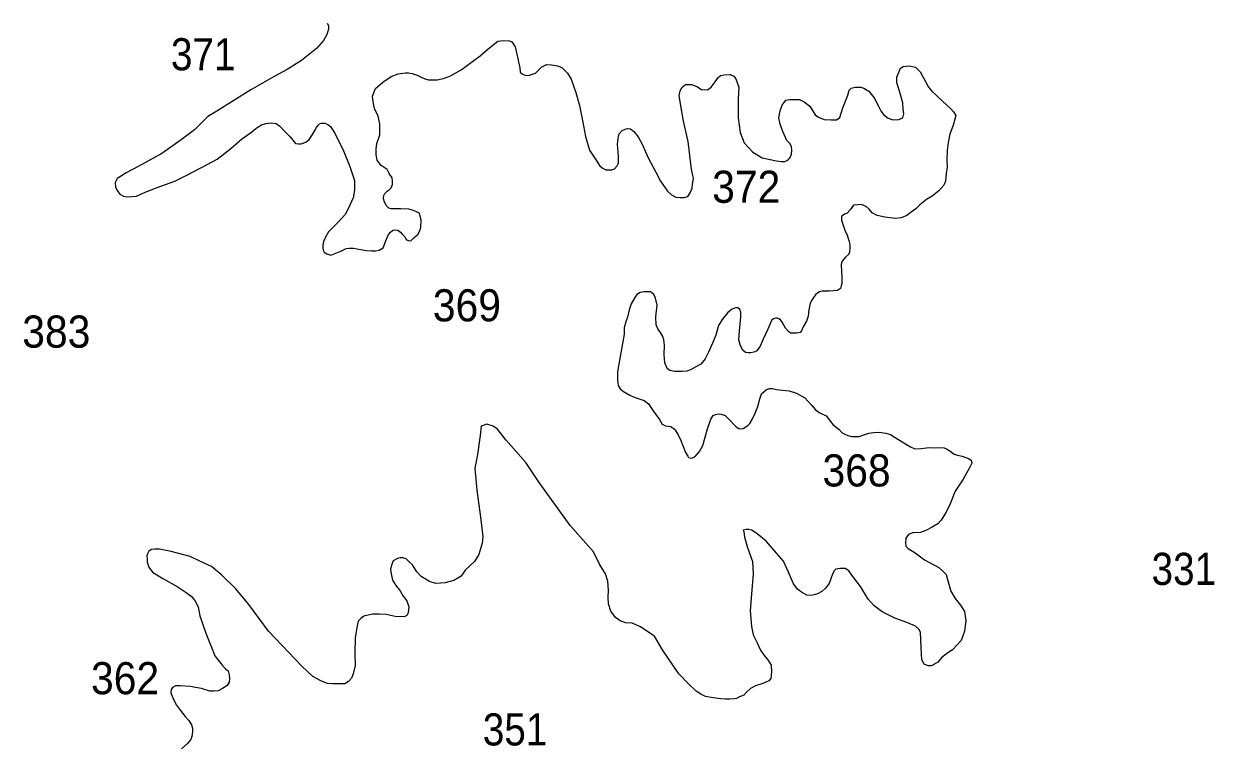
# Model space of a CAD drawing. Extents: x 445.4 to 500, y 8728.7 to 8784.
# Drawn here: x 458.57 to 464.5, y 8738.89 to 8742.49 of the extents above; entities that cross this region are included whole.
import ezdxf

# ---------------------------------------------------------------- set-up
doc = ezdxf.new("R2010")
doc.units = 0
doc.header["$LTSCALE"] = 0.064
doc.layers.add('2', color=7, linetype='Continuous', lineweight=13)
doc.layers.add('21', color=7, linetype='Continuous')

msp = doc.modelspace()

# ---------------------------------------------------------------- linework, layer by layer
at = {"layer": '2'}
for points in [[(460.0822, 8742.4978), (460.0881, 8742.4846), (460.0881, 8742.4669), (460.0807, 8742.4404), (460.0645, 8742.411), (460.0291, 8742.3712), (459.9539, 8742.3109), (459.8828, 8742.2659), (459.8179, 8742.2306), (459.7014, 8742.1658), (459.5331, 8742.059), (459.4888, 8742.0326), (459.4224, 8741.9663), (459.3561, 8741.9163), (459.2587, 8741.8471), (459.1416, 8741.7829), (459.0812, 8741.752), (459.0531, 8741.7329), (459.0369, 8741.7241), (459.0266, 8741.7034), (459.0281, 8741.6799), (459.0384, 8741.6622), (459.0502, 8741.6446), (459.0679, 8741.6357), (459.0885, 8741.6313), (459.1328, 8741.6357), (459.1756, 8741.6549), (459.236, 8741.6784), (459.323, 8741.7093), (459.3776, 8741.7358), (459.4572, 8741.7785), (459.5339, 8741.8197), (459.6032, 8741.8727), (459.6556, 8741.9188), (459.6998, 8741.9512), (459.7338, 8741.9777), (459.7559, 8741.991), (459.7765, 8741.9969), (459.8031, 8741.9998), (459.8281, 8741.9969), (459.8458, 8741.9836), (459.8739, 8741.9556), (459.8975, 8741.9306), (459.9181, 8741.9056), (459.924, 8741.8982), (459.9387, 8741.8953), (459.952, 8741.8953), (459.9756, 8741.9041), (459.9933, 8741.9174), (460.0095, 8741.9424), (460.0213, 8741.963), (460.0287, 8741.9777), (460.0376, 8741.9895), (460.0449, 8741.9954)], [(460.6299, 8742.2155), (460.6608, 8742.2213), (460.6962, 8742.2346), (460.7493, 8742.264), (460.8437, 8742.3347), (460.8835, 8742.37), (460.9329, 8742.4079), (460.9624, 8742.4108), (460.9904, 8742.4094), (461.0022, 8742.4035), (461.0184, 8742.3785), (461.0302, 8742.3284), (461.042, 8742.274), (461.0437, 8742.2525), (461.0467, 8742.2496), (461.0555, 8742.2422), (461.0718, 8742.2363), (461.0895, 8742.2378), (461.1204, 8742.2481), (461.1514, 8742.279), (461.175, 8742.2908), (461.2001, 8742.2893), (461.2296, 8742.2849), (461.2502, 8742.2761), (461.2782, 8742.2481), (461.2974, 8742.2187), (461.321, 8742.1524), (461.3387, 8742.0862), (461.3534, 8742.0126), (461.3687, 8741.9321), (461.3893, 8741.8644), (461.4218, 8741.8144), (461.438, 8741.7879), (461.4513, 8741.7761), (461.4704, 8741.7672), (461.4852, 8741.7658), (461.4999, 8741.7658), (461.5132, 8741.7717), (461.5265, 8741.7864), (461.5324, 8741.7996), (461.5324, 8741.835), (461.528, 8741.8938), (461.5324, 8741.9336), (461.5368, 8741.9454), (461.5516, 8741.963), (461.5663, 8741.9689), (461.5781, 8741.9719), (461.5929, 8741.9704), (461.6091, 8741.9571), (461.6312, 8741.9306), (461.6518, 8741.8909), (461.6784, 8741.8291), (461.7182, 8741.7555), (461.7418, 8741.7098), (461.7776, 8741.6606), (461.7968, 8741.6414), (461.8189, 8741.6297), (461.8395, 8741.6282), (461.8617, 8741.6282), (461.8779, 8741.6341), (461.8897, 8741.6518), (461.9, 8741.6753), (461.9015, 8741.6959), (461.9059, 8741.7239), (461.8956, 8741.7695), (461.8882, 8741.8372), (461.8794, 8741.9079), (461.8573, 8742.0091), (461.841, 8742.096), (461.8351, 8742.1372), (461.8396, 8742.1592), (461.8499, 8742.1784), (461.8661, 8742.1916), (461.8964, 8742.192), (461.9235, 8742.1808), (461.9461, 8742.1672), (461.9755, 8742.165), (461.9936, 8742.1785), (462.0139, 8742.2056), (462.0297, 8742.2259), (462.041, 8742.2371), (462.0591, 8742.2394), (462.0885, 8742.2417), (462.1066, 8742.2326), (462.1179, 8742.2191), (462.1314, 8742.1785), (462.1292, 8742.1199), (462.1292, 8742.0251), (462.1382, 8741.953), (462.1586, 8741.9011), (462.2015, 8741.8537), (462.2489, 8741.8266), (462.2874, 8741.8176), (462.3199, 8741.812), (462.3437, 8741.8082), (462.3613, 8741.8082), (462.3763, 8741.8145), (462.3876, 8741.8283), (462.3939, 8741.8445), (462.3964, 8741.8633), (462.3951, 8741.8821)], [(460.0449, 8741.9954), (460.0523, 8741.9983), (460.07, 8741.9983), (460.0848, 8741.9924), (460.101, 8741.9807), (460.1187, 8741.9512), (460.1378, 8741.9159), (460.1629, 8741.8614), (460.1954, 8741.7834), (460.219, 8741.7142), (460.2179, 8741.6648), (460.212, 8741.6265), (460.1958, 8741.5898), (460.1736, 8741.5456), (460.1382, 8741.5073), (460.0881, 8741.4573), (460.0737, 8741.4316), (460.0634, 8741.4095), (460.0604, 8741.3933), (460.0604, 8741.3815), (460.0619, 8741.3668), (460.0678, 8741.3565), (460.0811, 8741.3477), (460.1002, 8741.3418), (460.1179, 8741.3477), (460.1504, 8741.3609), (460.1769, 8741.3742), (460.1917, 8741.3756), (460.2138, 8741.3756), (460.2315, 8741.3727), (460.2507, 8741.3698), (460.2787, 8741.3653), (460.3038, 8741.3639), (460.3229, 8741.3639), (460.3406, 8741.3668), (460.3613, 8741.3786), (460.3746, 8741.4124), (460.3864, 8741.4419), (460.3952, 8741.4551), (460.4099, 8741.4654), (460.4188, 8741.4684), (460.4335, 8741.4654), (460.4468, 8741.4566), (460.4557, 8741.4463), (460.4689, 8741.433), (460.4778, 8741.4183), (460.4911, 8741.4124), (460.4999, 8741.4139), (460.5132, 8741.4272), (460.525, 8741.4375), (460.5338, 8741.4448), (460.5442, 8741.4625), (460.5486, 8741.4787), (460.5501, 8741.5155), (460.5427, 8741.5508), (460.5235, 8741.5596), (460.5073, 8741.5655), (460.4896, 8741.5699), (460.4498, 8741.5729), (460.435, 8741.5729), (460.4203, 8741.5729), (460.4011, 8741.5729), (460.3893, 8741.5758), (460.376, 8741.5891), (460.3657, 8741.6097), (460.3629, 8741.6254), (460.3644, 8741.6386), (460.3688, 8741.6489), (460.3806, 8741.6607), (460.3909, 8741.6666), (460.4013, 8741.6769), (460.4072, 8741.6931), (460.4072, 8741.7108), (460.4057, 8741.7269), (460.3909, 8741.749), (460.3806, 8741.7682), (460.3511, 8741.7888), (460.3305, 8741.8153), (460.326, 8741.8418), (460.326, 8741.8697), (460.329, 8741.8977), (460.3452, 8741.9404), (460.3437, 8741.9961), (460.3364, 8742.0344), (460.3172, 8742.0727), (460.3113, 8742.1051), (460.3084, 8742.133), (460.3231, 8742.1713), (460.36, 8742.2037), (460.4013, 8742.2316), (460.4352, 8742.2449), (460.4588, 8742.2478), (460.4721, 8742.2493), (460.4868, 8742.2493), (460.506, 8742.2464), (460.531, 8742.2375), (460.5502, 8742.2287), (460.5679, 8742.2199), (460.5871, 8742.214), (460.6063, 8742.214), (460.6299, 8742.2155)], [(462.3951, 8741.8821), (462.3864, 8741.8984), (462.3713, 8741.9134), (462.3513, 8741.9572), (462.3375, 8741.9935), (462.3312, 8742.0261), (462.3375, 8742.0599), (462.3487, 8742.0886), (462.3663, 8742.1137), (462.3864, 8742.1174), (462.4202, 8742.1174), (462.434, 8742.1162), (462.4579, 8742.1049), (462.4855, 8742.0836), (462.5114, 8742.0405), (462.5283, 8742.0292), (462.5564, 8742.018), (462.5921, 8742.0161), (462.6183, 8742.0161), (462.6352, 8742.0274), (462.6502, 8742.076), (462.6745, 8742.1378), (462.682, 8742.164), (462.6914, 8742.1733), (462.712, 8742.1789), (462.7402, 8742.1789), (462.7552, 8742.1733), (462.7795, 8742.1584), (462.8058, 8742.1247), (462.8264, 8742.0873), (462.8414, 8742.0573), (462.8526, 8742.0423), (462.8751, 8742.0236), (462.8995, 8742.0161), (462.9295, 8742.018), (462.9483, 8742.0255), (462.9539, 8742.0461), (462.9501, 8742.0704), (462.9483, 8742.1004), (462.9314, 8742.1584), (462.9183, 8742.1995), (462.9183, 8742.2276), (462.9374, 8742.2729), (462.9505, 8742.2804), (462.9805, 8742.2841), (463.0124, 8742.2785), (463.0349, 8742.2542), (463.063, 8742.2037), (463.0761, 8742.1775), (463.093, 8742.1588), (463.1155, 8742.1382), (463.1455, 8742.1083), (463.1874, 8742.0711), (463.2009, 8742.0554), (463.2121, 8742.0375), (463.2076, 8742.0196), (463.1986, 8741.9882), (463.1829, 8741.9435), (463.174, 8741.9032), (463.1695, 8741.8628), (463.1672, 8741.8158), (463.1695, 8741.7822), (463.165, 8741.7487), (463.1611, 8741.7099), (463.1523, 8741.6895), (463.1275, 8741.6619), (463.094, 8741.6357), (463.067, 8741.6182), (463.0341, 8741.5925), (463.0127, 8741.5725), (462.9898, 8741.5554), (462.9683, 8741.5383), (462.9397, 8741.5269), (462.9126, 8741.524), (462.8596, 8741.5312), (462.821, 8741.5383), (462.7953, 8741.5526), (462.781, 8741.5711), (462.7667, 8741.584), (462.7552, 8741.5882), (462.7424, 8741.594), (462.7252, 8741.5925), (462.7038, 8741.5897), (462.6864, 8741.5679), (462.6692, 8741.5493), (462.6578, 8741.545), (462.6435, 8741.5336), (462.6435, 8741.5151), (462.6506, 8741.4965), (462.6592, 8741.4665), (462.6721, 8741.4408), (462.6792, 8741.4151), (462.685, 8741.3952), (462.685, 8741.3766), (462.6835, 8741.3566), (462.6789, 8741.3441), (462.6632, 8741.3318), (462.6453, 8741.3105), (462.6419, 8741.2949), (462.643, 8741.2579), (462.6453, 8741.2355)], [(462.6453, 8741.2355), (462.6453, 8741.2154), (462.6442, 8741.2008), (462.6419, 8741.1885), (462.6386, 8741.1762), (462.6229, 8741.1661), (462.5825, 8741.1617), (462.5477, 8741.1617), (462.5331, 8741.1583), (462.5253, 8741.1538), (462.5141, 8741.1438), (462.504, 8741.1303), (462.495, 8741.1169), (462.4875, 8741.1026), (462.4802, 8741.0691), (462.4781, 8741.0376), (462.4696, 8741.0134), (462.4518, 8740.9841), (462.4444, 8740.9641), (462.4381, 8740.9557), (462.4202, 8740.9526), (462.4003, 8740.9526), (462.3918, 8740.9536), (462.3803, 8740.9599), (462.3645, 8740.9778), (462.3487, 8741.0071), (462.3388, 8741.0188), (462.3316, 8741.0249), (462.3235, 8741.0269), (462.3144, 8741.0269), (462.3042, 8741.0249), (462.294, 8741.0168), (462.2859, 8740.9965), (462.2757, 8740.9721), (462.2534, 8740.9234), (462.2381, 8740.8889), (462.2209, 8740.8646), (462.2062, 8740.8581), (462.1914, 8740.8548), (462.1783, 8740.8548), (462.1652, 8740.8564), (462.1521, 8740.8679), (462.1407, 8740.8891), (462.1325, 8740.9202), (462.1358, 8740.9643), (462.1423, 8741.0345), (462.1423, 8741.0574), (462.1374, 8741.0704), (462.1276, 8741.0786), (462.1161, 8741.0786), (462.0981, 8741.0721), (462.0769, 8741.0557), (462.049, 8741.0214), (462.031, 8740.9904), (462.0179, 8740.943), (462.0016, 8740.9038), (461.9803, 8740.8581), (461.9639, 8740.8254), (461.9426, 8740.7993), (461.9181, 8740.7846), (461.8919, 8740.7699), (461.8739, 8740.7633), (461.8493, 8740.7617), (461.8117, 8740.7617), (461.7888, 8740.7666), (461.7757, 8740.7764), (461.7642, 8740.8058), (461.761, 8740.845), (461.7626, 8740.8924), (461.7593, 8740.9202), (461.7544, 8740.9365), (461.7413, 8740.9561), (461.7282, 8740.9741), (461.72, 8740.9953), (461.7184, 8741.0345), (461.7249, 8741.0917), (461.7178, 8741.1269), (461.7088, 8741.146), (461.6977, 8741.1551), (461.6936, 8741.1581), (461.6765, 8741.1591), (461.6593, 8741.1591), (461.6411, 8741.1551), (461.625, 8741.146), (461.6149, 8741.1299), (461.5967, 8741.0987), (461.5856, 8741.0694), (461.5776, 8741.0332), (461.5695, 8741.009), (461.5614, 8740.9798), (461.5604, 8740.9476), (461.5401, 8740.8263), (461.5282, 8740.7597), (461.5282, 8740.7197), (461.5312, 8740.6916), (461.5415, 8740.6753), (461.5579, 8740.662), (461.589, 8740.6442), (461.6113, 8740.6338), (461.6607, 8740.618), (461.6829, 8740.6002)], [(461.6829, 8740.6002), (461.7096, 8740.5617), (461.7363, 8740.5232), (461.7497, 8740.4996), (461.7675, 8740.4922), (461.7927, 8740.4877), (461.812, 8740.4744), (461.8298, 8740.4462), (461.8438, 8740.4184), (461.8543, 8740.3882), (461.866, 8740.3579), (461.8777, 8740.3404), (461.8823, 8740.3334), (461.8975, 8740.3299), (461.915, 8740.3393), (461.936, 8740.3637), (461.9535, 8740.394), (461.9767, 8740.4766), (461.9921, 8740.5244), (462.0045, 8740.543), (462.0153, 8740.5476), (462.0293, 8740.5507), (462.0447, 8740.5491), (462.0648, 8740.543), (462.0896, 8740.5183), (462.1097, 8740.4951), (462.119, 8740.4858), (462.1314, 8740.4781), (462.1422, 8740.4766), (462.153, 8740.4781), (462.1762, 8740.4936), (462.187, 8740.5028), (462.1979, 8740.5229), (462.2133, 8740.5538), (462.2273, 8740.5877), (462.2365, 8740.6263), (462.2446, 8740.6502), (462.2694, 8740.6718), (462.2849, 8740.678), (462.3003, 8740.678), (462.3204, 8740.6718), (462.3498, 8740.6688), (462.3823, 8740.6657), (462.4194, 8740.6549), (462.4612, 8740.6317), (462.4952, 8740.5931), (462.5138, 8740.5715), (462.5354, 8740.5561), (462.5664, 8740.5406), (462.6004, 8740.4989), (462.6313, 8740.4727), (462.6468, 8740.4573), (462.6607, 8740.4495), (462.6746, 8740.4434), (462.6932, 8740.4387), (462.7102, 8740.4387), (462.7319, 8740.4387), (462.7597, 8740.448), (462.7798, 8740.4557), (462.803, 8740.4588), (462.8309, 8740.4603), (462.8634, 8740.4542), (462.8881, 8740.448), (462.9113, 8740.4326), (462.9453, 8740.4125), (462.9862, 8740.387), (463.0079, 8740.3777), (463.0388, 8740.3792), (463.0821, 8740.3839), (463.1131, 8740.3823), (463.1409, 8740.3839), (463.1548, 8740.3823), (463.1656, 8740.3777), (463.1827, 8740.3669), (463.1981, 8740.3561), (463.2043, 8740.3499), (463.2213, 8740.3453), (463.2445, 8740.3407), (463.2569, 8740.336), (463.2755, 8740.3283), (463.2894, 8740.3206), (463.2925, 8740.3051), (463.2801, 8740.282), (463.2492, 8740.2264), (463.209, 8740.1662), (463.1811, 8740.0943), (463.161, 8740.0557), (463.1402, 8740.0208), (463.1222, 8740.0029), (463.0952, 8739.9875), (463.0631, 8739.9709), (463.0375, 8739.9606), (462.9964, 8739.9593), (462.9771, 8739.9504), (462.963, 8739.9324), (462.9617, 8739.9094), (462.9643, 8739.8927), (462.9745, 8739.8799), (463.0105, 8739.8581), (463.0567, 8739.8235), (463.1273, 8739.7851)], [(461.5407, 8739.5199), (461.5176, 8739.5372), (461.4946, 8739.5678), (461.483, 8739.6043), (461.4811, 8739.6369), (461.483, 8739.6733), (461.4792, 8739.7174), (461.4677, 8739.7538), (461.4389, 8739.8018), (461.4081, 8739.8631), (461.2924, 8739.9948), (461.1387, 8740.2095), (461.0719, 8740.3087), (460.9717, 8740.4212), (460.931, 8740.4743), (460.9091, 8740.49), (460.8778, 8740.4993), (460.8496, 8740.49), (460.8433, 8740.4431), (460.8308, 8740.3493), (460.8183, 8740.2806), (460.8277, 8740.1712), (460.8465, 8740.0368), (460.8582, 8739.94), (460.8545, 8739.9071), (460.838, 8739.8504), (460.816, 8739.8157), (460.7702, 8739.7718), (460.7501, 8739.7425), (460.7134, 8739.7206), (460.6695, 8739.7096), (460.6237, 8739.706), (460.5925, 8739.7169), (460.5504, 8739.7407), (460.5284, 8739.7645), (460.5064, 8739.7992), (460.4881, 8739.8157), (460.4753, 8739.8285), (460.4588, 8739.8339), (460.446, 8739.8339), (460.4332, 8739.8303), (460.4112, 8739.8193), (460.402, 8739.7974), (460.3984, 8739.7754), (460.4002, 8739.7535), (460.4075, 8739.7224), (460.424, 8739.6968), (460.446, 8739.6694), (460.4606, 8739.6438), (460.479, 8739.62), (460.4894, 8739.5899), (460.4857, 8739.5607), (460.4784, 8739.546), (460.4656, 8739.5405), (460.4216, 8739.5424), (460.3758, 8739.5515), (460.341, 8739.5533), (460.308, 8739.5533), (460.2641, 8739.5442), (460.2494, 8739.5314), (460.2366, 8739.5186), (460.2292, 8739.4875), (460.2219, 8739.4363), (460.2201, 8739.3577), (460.2209, 8739.2975), (460.2114, 8739.2556), (460.2038, 8739.2347), (460.1886, 8739.2176), (460.1695, 8739.2062), (460.1524, 8739.2062), (460.1085, 8739.2062), (460.0838, 8739.2081), (460.0533, 8739.2195), (460.0114, 8739.2423), (459.9561, 8739.2937), (459.7904, 8739.4686), (459.6928, 8739.6011), (459.628, 8739.679), (459.5575, 8739.7475), (459.506, 8739.7912), (459.4489, 8739.8178), (459.3994, 8739.8406), (459.306, 8739.8654), (459.2469, 8739.8768), (459.2241, 8739.8768), (459.2069, 8739.8749), (459.1936, 8739.8673), (459.1879, 8739.854), (459.1841, 8739.8445), (459.186, 8739.8311), (459.186, 8739.8121), (459.1936, 8739.7874), (459.2126, 8739.7627), (459.2641, 8739.7304), (459.3346, 8739.6904), (459.3803, 8739.6619), (459.4051, 8739.6429), (459.4241, 8739.622), (459.4394, 8739.5896), (459.4489, 8739.5459), (459.4775, 8739.4584)], [(463.1273, 8739.7851), (463.1479, 8739.7684), (463.1649, 8739.7506), (463.1746, 8739.7139), (463.1881, 8739.6674), (463.2094, 8739.6307), (463.2366, 8739.5978), (463.256, 8739.5668), (463.2618, 8739.5204), (463.256, 8739.4681), (463.2385, 8739.4217), (463.1959, 8739.3753), (463.1677, 8739.3583), (463.1409, 8739.3356), (463.1224, 8739.3151), (463.1121, 8739.3069), (463.1018, 8739.3007), (463.0894, 8739.2966), (463.075, 8739.2966), (463.0544, 8739.3048), (463.0441, 8739.3254), (463.0421, 8739.3562), (463.038, 8739.4261), (463.0359, 8739.4631), (463.0277, 8739.4795), (463.0112, 8739.4939), (462.9679, 8739.5124), (462.9082, 8739.533), (462.8452, 8739.5643), (462.8055, 8739.5952), (462.7761, 8739.6289), (462.7379, 8739.6905), (462.6997, 8739.7404), (462.6791, 8739.7697), (462.6614, 8739.7815), (462.635, 8739.7815), (462.6159, 8739.7771), (462.6056, 8739.7683), (462.5938, 8739.7389), (462.5821, 8739.7067), (462.5629, 8739.6832), (462.5453, 8739.667), (462.5233, 8739.6553), (462.5071, 8739.6494), (462.4924, 8739.6465), (462.4703, 8739.648), (462.4439, 8739.6626), (462.4262, 8739.6759), (462.4042, 8739.7037), (462.3792, 8739.7624), (462.3542, 8739.8167), (462.3189, 8739.8578), (462.2677, 8739.9163), (462.2242, 8739.9528), (462.1963, 8739.9719), (462.1824, 8739.9754), (462.1684, 8739.9754), (462.1545, 8739.9719), (462.1563, 8739.965), (462.1597, 8739.9372), (462.1737, 8739.8903), (462.1859, 8739.8572), (462.1998, 8739.8155), (462.2042, 8739.7536), (462.1965, 8739.675), (462.1889, 8739.5695), (462.1946, 8739.4928), (462.2042, 8739.4506), (462.2234, 8739.4104), (462.2407, 8739.3739), (462.258, 8739.3471), (462.2772, 8739.326), (462.2926, 8739.2992), (462.2946, 8739.2677), (462.2926, 8739.2504), (462.2907, 8739.2332), (462.2811, 8739.2217), (462.2523, 8739.2083), (462.2158, 8739.1968), (462.1908, 8739.1833), (462.1716, 8739.1661), (462.1562, 8739.1507), (462.1351, 8739.1411), (462.1197, 8739.1335), (462.1082, 8739.1316), (462.0871, 8739.1296), (462.0659, 8739.1296), (462.0429, 8739.1316), (462.0045, 8739.1373), (461.966, 8739.1431), (461.943, 8739.1546), (461.9199, 8739.1699), (461.8815, 8739.2063), (461.8335, 8739.2562), (461.7528, 8739.3751), (461.7117, 8739.4432), (461.679, 8739.4662), (461.6425, 8739.4911), (461.6002, 8739.5084), (461.5676, 8739.5103), (461.5407, 8739.5199)], [(459.4775, 8739.4584), (459.504, 8739.3917), (459.5237, 8739.3463), (459.5419, 8739.3221), (459.5616, 8739.2979), (459.5767, 8739.2812), (459.5889, 8739.2706), (459.5949, 8739.251), (459.5965, 8739.2328), (459.5949, 8739.2147), (459.5843, 8739.198), (459.5616, 8739.1829), (459.5389, 8739.1723), (459.5192, 8739.1693), (459.4979, 8739.1693), (459.457, 8739.1829), (459.4267, 8739.1874), (459.4024, 8739.1935), (459.3508, 8739.1972), (459.3266, 8739.1957), (459.3129, 8739.1882), (459.3054, 8739.1776), (459.3038, 8739.1609), (459.3099, 8739.1443), (459.3205, 8739.1216), (459.3326, 8739.1004), (459.3523, 8739.0732), (459.3751, 8739.0445), (459.3933, 8739.0233), (459.4069, 8739.0021), (459.4115, 8738.9854), (459.4115, 8738.9688), (459.4084, 8738.9446), (459.4039, 8738.9295), (459.3857, 8738.9068), (459.3569, 8738.8826)]]:
    msp.add_lwpolyline(points, dxfattribs=at)

# ---------------------------------------------------------------- texts
at = {"layer": '21'}
for s, width, p in [('371', 0.9, (459.3045, 8742.2623)), ('372', 0.95, (461.9994, 8741.6022)), ('369', 0.95, (460.6086, 8741.0117)), ('383', 0.95, (458.564, 8740.8809)), ('368', 0.95, (462.5489, 8740.1895)), ('331', 0.9, (464.1872, 8739.699)), ('362', 0.95, (458.9064, 8739.1546)), ('351', 0.9, (460.8572, 8738.8995))]:
    msp.add_text(s, height=0.16, dxfattribs=dict(at, width=width)).set_placement(p)

doc.saveas('drawing.dxf')
